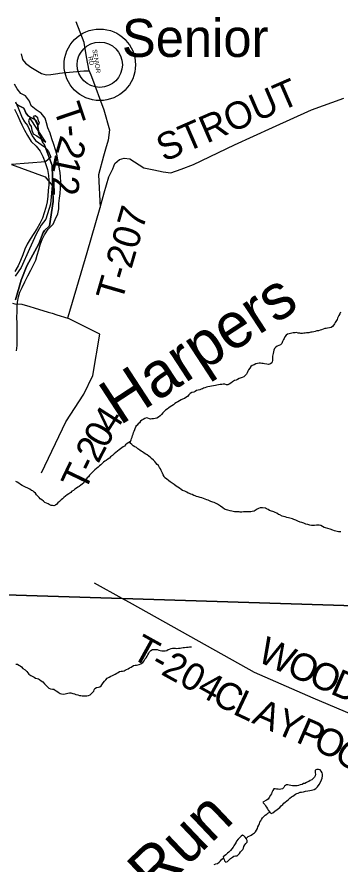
# Model space of a CAD drawing. Extents: x 1310247 to 1664935, y 284496 to 704931.
# Drawn here: x 1518372 to 1521928, y 499915 to 509220 of the extents above; entities that cross this region are included whole.
import ezdxf

# ---------------------------------------------------------------- set-up
doc = ezdxf.new("R2010")
doc.units = 0
for name, color, linetype in [('GM_P_State_Location', 7, 'Continuous'), ('GM_X_Adjacent_County', 7, 'Continuous'), ('GM_X_City_Street', 7, 'Continuous'), ('GM_X_County', 7, 'Continuous'), ('GM_X_County_Road_Text', 7, 'Continuous'), ('GM_X_County_Subdivision_Text', 7, 'Continuous'), ('GM_X_Interstate_Route', 7, 'Continuous'), ('GM_X_Major_River_Text', 7, 'Continuous'), ('GM_X_Minor_Lake_Text', 7, 'Continuous'), ('GM_X_Minor_River', 7, 'Continuous'), ('GM_X_Minor_River_Text', 7, 'Continuous'), ('GM_X_State_Location', 7, 'Continuous'), ('GM_X_Township_Subdivision', 7, 'Continuous'), ('GM_X_Unincorporated', 7, 'Continuous')]:
    doc.layers.add(name, color=color, linetype=linetype)

msp = doc.modelspace()

# ---------------------------------------------------------------- linework, layer by layer
at = {"layer": 'GM_X_Adjacent_County'}
for points in [[(1518357.7, 508278.3), (1518388.9, 508248.8), (1518448, 508218.2), (1518473.7, 508158.1), (1518499.9, 508130.8), (1518581, 508087), (1518598.1, 508047.2), (1518613.8, 507938.1), (1518629.6, 507918.9), (1518657.7, 507838.2), (1518671.4, 507821.9), (1518759.7, 507588.4), (1518771.7, 507194), (1518731.6, 506924.3), (1518677.7, 506875.3), (1518662.5, 506852), (1518614.1, 506729.4), (1518481.9, 506485), (1518417.9, 506328.1), (1518355.3, 506113.5)], [(1518355.3, 506113.5), (1518417.9, 506328.1), (1518481.9, 506485), (1518614.1, 506729.4), (1518662.5, 506852), (1518677.7, 506875.3), (1518731.6, 506924.3), (1518771.7, 507194), (1518759.7, 507588.4), (1518671.4, 507821.9), (1518657.7, 507838.2), (1518629.6, 507918.9), (1518613.8, 507938.1), (1518598.1, 508047.2), (1518581, 508087), (1518499.9, 508130.8), (1518473.7, 508158.1), (1518448, 508218.2), (1518388.9, 508248.8), (1518357.7, 508278.3)], [(1516490.8, 502928.3), (1519529.8, 502831.9), (1523132.5, 502717.6)], [(1523132.5, 502717.6), (1519529.8, 502831.9), (1516490.8, 502928.3)]]:
    msp.add_lwpolyline(points, dxfattribs=at)
at = {"layer": 'GM_X_City_Street'}
for points in [[(1518369, 505553.7), (1518373.9, 505609.7), (1518376.7, 505661.7), (1518375.8, 505729.8), (1518374.8, 505793.9), (1518375.7, 505856), (1518372.7, 505920.1), (1518375.7, 505984.1), (1518376.5, 506036.2), (1518379.3, 506086.2), (1518388.2, 506144.1), (1518403.1, 506195.9), (1518432, 506249.5), (1518459, 506309.2), (1518492, 506374.8), (1518525.1, 506440.3), (1518554.1, 506497.9), (1518578.9, 506549.6), (1518595.8, 506603.4), (1518612.7, 506661.2), (1518629.6, 506717), (1518650.6, 506774.7), (1518677.5, 506828.4), (1518716.5, 506889.8), (1518771.5, 506943), (1518794.3, 506996.8), (1518821.3, 507056.4), (1518832.2, 507112.3), (1518835.1, 507172.3), (1518842, 507228.3), (1518846.9, 507280.3), (1518851.8, 507340.2), (1518854.8, 507404.3), (1518853.7, 507462.4), (1518848.5, 507512.5), (1518833.6, 507588.8), (1518822.6, 507649.1), (1518811.5, 507711.3), (1518796.2, 507761.6), (1518779.1, 507819.9), (1518758, 507882.3), (1518736.9, 507942.7), (1518711.8, 508003.2), (1518696.6, 508057.5), (1518683.4, 508109.8), (1518638.2, 508162.5), (1518582.7, 508201.4), (1518529.2, 508242.3), (1518511.9, 508294.6), (1518466.8, 508353.4), (1518415.1, 508380.2), (1518373.8, 508430.9), (1518344.5, 508481.5)], [(1518344.2, 508207.1), (1518377.3, 508140.5), (1518404.5, 508084.1), (1518427.7, 508033.6), (1518454.9, 507977.2), (1518488, 507916.6), (1518529.1, 507851.9), (1518582.4, 507799)], [(1518515.1, 508110.4), (1518498.6, 508080.6), (1518510, 508042.4), (1518529.7, 508016), (1518535, 507975.9), (1518552.4, 507935.6), (1518592.2, 507913), (1518689.3, 507843.4)], [(1518689.3, 507843.4), (1518515.1, 508110.4)], [(1518602, 508026.9), (1518620.4, 508054.7), (1518610.8, 508078.8), (1518603.3, 508113), (1518573.6, 508135.5), (1518551.4, 508125.8)], [(1518551.4, 508125.8), (1518602, 508026.9)], [(1518582.4, 507799), (1518627.6, 507744.2), (1518658.8, 507687.7), (1518683.9, 507623.2), (1518708.7, 507542.7), (1518719.7, 507478.5), (1518722.9, 507428.4), (1518722.1, 507376.3), (1518715.1, 507314.4), (1518712.1, 507250.3), (1518705.1, 507188.4), (1518692.2, 507128.5), (1518673.2, 507068.7), (1518652.3, 507011), (1518623.3, 506951.4), (1518590.3, 506893.8), (1518557.4, 506842.3), (1518518.4, 506778.8), (1518485.4, 506723.2), (1518460.6, 506669.6), (1518437.5, 506605.9), (1518412.5, 506546.2), (1518385.5, 506484.5), (1518350.5, 506425)]]:
    msp.add_lwpolyline(points, dxfattribs=at)
at = {"layer": 'GM_X_County'}
for points in [[(1518356.1, 508289), (1518386.9, 508220.5), (1518429, 508111.8), (1518454.2, 508069.3), (1518487.5, 508028.8), (1518539.5, 507913.9), (1518576.6, 507863.3), (1518675.4, 507793.6), (1518720.5, 507740.8), (1518745.4, 507678.4), (1518686.5, 507627.5), (1518312.1, 507599.9)], [(1518312.1, 507599.9), (1518681.7, 507465.6), (1518762, 507368.2), (1518742.5, 507162.6), (1518689.6, 506999.6), (1518638.5, 506934.5), (1518584.8, 506833.4), (1518512.1, 506674.7), (1518418.5, 506466.4), (1518352.9, 506371.6)]]:
    msp.add_lwpolyline(points, dxfattribs=at)
at = {"layer": 'GM_X_County_Road_Text'}
msp.add_lwpolyline([(1518323.4, 506074.4), (1518351.3, 506069.7), (1518427.3, 506065.3)], dxfattribs=at)
at = {"layer": 'GM_X_County_Subdivision_Text'}
for points in [[(1518420.9, 508815.4), (1518435.5, 508752.9), (1518466.3, 508711), (1518523.9, 508668.8), (1518597.1, 508625.1), (1518642.6, 508598.1), (1518692.4, 508585), (1518744.5, 508587.9), (1518821.9, 508599.2)], [(1518821.9, 508599.2), (1518840, 508601.9), (1518875.2, 508607.1), (1519110.1, 508628.1), (1519168.2, 508626.9), (1519192.9, 508565.9), (1519329.2, 508200.4), (1519392.5, 507980.5), (1519378, 507866.5), (1519348.7, 507767.7), (1519326, 507691.2), (1519269.4, 507485.9), (1519286.9, 507126.2)], [(1518936.6, 505926.7), (1519145.9, 506632.5), (1519286.9, 507126.2), (1519333, 507290), (1519381.9, 507464.1), (1519427, 507553), (1519449.6, 507611.1), (1519500.5, 507653.3), (1519552.7, 507670.7), (1519614.8, 507662), (1519767.5, 507563.9), (1519878, 507540.3), (1519979.8, 507520.5), (1520066.7, 507509.3), (1520180.9, 507546.6), (1520316.3, 507601.2), (1520765.8, 507817.2), (1521182.9, 508005.9), (1521615, 508199.6), (1521967.7, 508328.8)], [(1518427.3, 506065.3), (1518513.4, 506037.8), (1518562.1, 506025), (1518716.5, 505978), (1518758.7, 505965.1), (1518812.9, 505948.6), (1518932.1, 505911.7), (1518936.6, 505926.7)], [(1518642.3, 504211.5), (1518912, 504771.7), (1519110, 505075.9), (1519206.7, 505281.1), (1519284.4, 505735.1), (1518932.1, 505911.7)], [(1519643.3, 502768.6), (1519529.8, 502831.9), (1519225.8, 503001.2)], [(1522328.8, 501388), (1522254.7, 501456.3), (1522055.4, 501557.7), (1521630.4, 501738.7), (1520988, 502019.4), (1519643.3, 502768.6)]]:
    msp.add_lwpolyline(points, dxfattribs=at)
at = {"layer": 'GM_X_Major_River_Text'}
msp.add_line((1519284, 508695), (1519284, 508695), dxfattribs=at)
at = {"layer": 'GM_X_Minor_River'}
for points in [[(1521156, 500485), (1521170.8, 500469.5), (1521189.1, 500479.1), (1521211.6, 500494.6), (1521234.2, 500514.1), (1521250.6, 500525.7), (1521264.9, 500537.4), (1521279.4, 500553.1), (1521297.9, 500568.7), (1521310.3, 500582.5), (1521324.7, 500596.2), (1521341, 500607.8), (1521359.5, 500625.4), (1521373.9, 500637.1), (1521392.4, 500652.7), (1521408.7, 500662.4), (1521423, 500672), (1521437.3, 500681.7), (1521451.6, 500689.4), (1521465.7, 500693.1), (1521490.1, 500704.5), (1521504.2, 500706.2), (1521524.4, 500709.7), (1521548.6, 500715.2), (1521574.8, 500718.5), (1521595.1, 500724.1), (1521613.2, 500727.6), (1521641.5, 500733), (1521659.9, 500746.6), (1521680.4, 500764.1), (1521699.2, 500789.8), (1521711.9, 500815.6), (1521722.5, 500839.4), (1521731, 500857.2), (1521735.6, 500883.2), (1521736.1, 500901.2), (1521732.4, 500915.4), (1521720.8, 500933.7), (1521707.1, 500948.1), (1521691.2, 500954.5), (1521671.2, 500955), (1521652.8, 500945.4), (1521652.5, 500931.3), (1521654.1, 500915.2), (1521655.7, 500901.2), (1521653.3, 500883.2), (1521644.9, 500869.3), (1521630.4, 500853.6), (1521618, 500839.9), (1521599.8, 500832.3), (1521585.5, 500822.6), (1521571.3, 500816.9), (1521557, 500809.3), (1521540.8, 500801.6), (1521526.6, 500798), (1521510.3, 500790.3), (1521490.1, 500784.8), (1521471.9, 500779.2), (1521455.7, 500775.6), (1521437.6, 500774), (1521419.5, 500774.5), (1521403.5, 500774.8), (1521387.5, 500777.2), (1521369.5, 500781.7), (1521353.5, 500784.1), (1521337.4, 500784.5), (1521316.9, 500768.9), (1521308.6, 500755.1), (1521294.1, 500741.4), (1521275.9, 500735.8), (1521261.8, 500734.1), (1521245.8, 500736.5), (1521229.7, 500736.9), (1521213.8, 500741.3), (1521197.7, 500739.7), (1521187.2, 500721.9), (1521178.7, 500702), (1521172.2, 500686.1), (1521163.8, 500672.3), (1521149.1, 500644.5), (1521136.6, 500628.8), (1521118.3, 500617.2), (1521079.2, 500593.7)], [(1521079.2, 500593.7), (1521083.3, 500585.9), (1521098.9, 500567.5), (1521106.6, 500553.3), (1521118.3, 500539), (1521128, 500522.7), (1521137.6, 500508.4), (1521156, 500485)], [(1520893.4, 500194.1), (1520883.1, 500209.6), (1520869.4, 500226), (1520855.5, 500232.3), (1520841.1, 500220.6), (1520824.7, 500207), (1520808.2, 500189.3), (1520789.6, 500167.7), (1520785.2, 500153.7), (1520774.7, 500135.9), (1520760.2, 500116.2), (1520751.7, 500100.4), (1520735.2, 500080.7), (1520720.7, 500063), (1520702.2, 500045.4), (1520687.8, 500033.7), (1520669.3, 500016.1), (1520642.7, 499994.3)], [(1520642.7, 499994.3), (1520646.3, 499980.5), (1520652, 499966.4), (1520657.6, 499950.2), (1520671.2, 499933.8), (1520689.5, 499941.4), (1520704, 499957.1), (1520722.5, 499974.7), (1520743, 499992.2), (1520759.3, 499999.9), (1520777.4, 500003.5), (1520795.6, 500005), (1520810, 500018.7), (1520820.4, 500032.5), (1520832.8, 500048.3), (1520845.2, 500062), (1520859.6, 500075.7), (1520864, 500089.6), (1520870.5, 500107.5), (1520880.9, 500125.3), (1520891.3, 500139.1), (1520903.8, 500154.9), (1520904.3, 500175), (1520893.4, 500194.1)]]:
    msp.add_lwpolyline(points, dxfattribs=at)
at = {"layer": 'GM_X_Minor_River_Text'}
for points in [[(1521933.5, 505977.6), (1521925.1, 505959.7), (1521914.6, 505941.8), (1521908.3, 505927.8), (1521899.8, 505911.9), (1521895.5, 505898), (1521887.1, 505884.1), (1521874.6, 505864.2), (1521866.2, 505850.3), (1521857.9, 505836.4), (1521845.4, 505820.5), (1521831.1, 505808.8), (1521810.9, 505805.1), (1521790.7, 505801.5), (1521774.5, 505799.7), (1521758.4, 505798), (1521742.1, 505792.3), (1521723.8, 505784.6), (1521709.7, 505780.8), (1521689.4, 505773.2), (1521673.2, 505771.5), (1521655, 505765.8), (1521638.8, 505762), (1521620.6, 505758.4), (1521606.4, 505756.6), (1521584.2, 505751), (1521560, 505749.4), (1521543.8, 505747.7), (1521527.7, 505746), (1521513.6, 505744.3), (1521497.4, 505742.5), (1521483.4, 505744.8), (1521465.3, 505747.1), (1521447.3, 505753.5), (1521433.2, 505751.8), (1521413, 505750.1), (1521396.9, 505748.4), (1521382.7, 505744.6), (1521368.5, 505740.9), (1521350.3, 505735.2), (1521335.9, 505723.4), (1521319.4, 505705.6), (1521311, 505689.7), (1521304.7, 505675.8), (1521294.2, 505655.9), (1521285.6, 505633.9), (1521273.2, 505620.1), (1521252.9, 505612.4), (1521236.6, 505604.7), (1521218.2, 505591), (1521207.8, 505577.1), (1521199.4, 505559.2), (1521194.9, 505541.2), (1521190.5, 505523.2)], [(1521190.5, 505523.2), (1521188.2, 505509.2), (1521185.8, 505493.1), (1521185.5, 505479.1), (1521183.1, 505465.1), (1521182.7, 505447), (1521180.4, 505433), (1521178.1, 505419), (1521161.7, 505409.2), (1521139.5, 505403.6), (1521121.4, 505405.9), (1521097.4, 505410.4), (1521081.3, 505412.7), (1521067.3, 505415), (1521053.2, 505417.2), (1521039.1, 505415.5), (1521018.9, 505411.8), (1521000.7, 505408.2), (1520982.4, 505400.5), (1520962.1, 505392.8), (1520945.7, 505379), (1520933.2, 505361.2), (1520920.7, 505345.3), (1520914.3, 505329.4), (1520903.9, 505311.5), (1520899.5, 505297.5), (1520883, 505279.8), (1520868.6, 505266), (1520852.4, 505260.2), (1520838.2, 505256.5), (1520815.9, 505248.8), (1520797.6, 505239.1), (1520783.3, 505231.4), (1520765, 505225.7), (1520744.6, 505212), (1520724.2, 505198.3), (1520707.8, 505186.5), (1520691.6, 505180.8), (1520677.4, 505179.1), (1520659.5, 505185.4), (1520643.4, 505185.7), (1520625.2, 505184), (1520607, 505182.4), (1520588.8, 505178.7), (1520570.6, 505175), (1520556.5, 505171.2), (1520534.3, 505169.6), (1520514, 505164), (1520495.8, 505160.3), (1520471.6, 505158.7), (1520457.4, 505153), (1520441.2, 505147.2), (1520427, 505141.5), (1520412.7, 505135.7), (1520398.6, 505131.9), (1520384.3, 505124.2), (1520366.1, 505120.5), (1520349.9, 505116.8), (1520333.6, 505107), (1520317.3, 505099.3), (1520297, 505093.6), (1520278.7, 505083.9), (1520264.3, 505070.1), (1520247.8, 505052.3), (1520231.4, 505040.6), (1520215, 505028.8), (1520194.7, 505021.2), (1520178.5, 505013.5), (1520160.1, 505001.7), (1520143.8, 504994), (1520127.5, 504986.3), (1520111.1, 504972.5), (1520094.7, 504960.7), (1520078.4, 504949), (1520060, 504937.3), (1520043.6, 504925.5), (1520025.2, 504911.8), (1520008.8, 504900), (1519990.3, 504884.3), (1519976, 504872.5), (1519961.5, 504854.7), (1519947, 504838.9), (1519930.6, 504823.1), (1519912.2, 504813.4), (1519894, 504807.8), (1519875.8, 504806.1), (1519857.7, 504804.4), (1519843.6, 504802.6), (1519829.5, 504804.9), (1519813.5, 504811.2), (1519797.5, 504815.5), (1519779.3, 504807.8), (1519762.9, 504798.1), (1519746.6, 504790.4), (1519732.3, 504778.6), (1519719.9, 504762.7), (1519705.4, 504748.9), (1519693, 504731.1)], [(1519656.5, 504655), (1519660.9, 504668.9), (1519669.3, 504686.7), (1519673.7, 504700.7), (1519682.2, 504718.5), (1519690.6, 504734.4)], [(1521306.8, 503732.4), (1521290.8, 503736.8), (1521265, 503749.5), (1521251.1, 503755.8), (1521231.4, 503768.3), (1521213.5, 503776.8), (1521199.6, 503783.2), (1521163.7, 503796.1), (1521149.8, 503800.4), (1521135.9, 503808.8), (1521120.1, 503817.2), (1521106.2, 503823.5), (1521074.2, 503828.3), (1521048, 503826.9), (1521031.8, 503821.3), (1521015.5, 503811.7), (1520982.9, 503792.4), (1520960.7, 503788.9), (1520946.5, 503785.2), (1520922.4, 503783.8), (1520904.2, 503782.2), (1520884.2, 503782.7), (1520866.1, 503783.2), (1520848, 503781.6), (1520829.9, 503782), (1520815.9, 503782.4), (1520801.9, 503784.7), (1520787.8, 503785.1), (1520767.7, 503785.5), (1520751.7, 503785.9), (1520737.7, 503790.3), (1520717.7, 503794.8), (1520693.8, 503801.4), (1520679.8, 503805.7), (1520658, 503814.3), (1520636.2, 503828.8), (1520612.5, 503845.5), (1520579, 503868.3), (1520543.2, 503885.2), (1520527.3, 503889.6), (1520507.4, 503898.1), (1520477.6, 503910.9), (1520463.6, 503915.2), (1520441.7, 503923.8), (1520405.9, 503936.7), (1520388, 503943.1), (1520368, 503949.6), (1520350, 503952.1), (1520334.1, 503958.5), (1520320.2, 503964.8), (1520302.3, 503973.3), (1520286.4, 503979.7), (1520272.5, 503984.1), (1520256.6, 503990.5), (1520240.7, 503998.9), (1520220.9, 504009.4), (1520195, 504020), (1520179.2, 504030.4), (1520161.5, 504042.9), (1520143.6, 504053.4), (1520123.9, 504065.9), (1520102.2, 504084.5), (1520080.5, 504099), (1520058.8, 504113.6), (1520043, 504124), (1520017.4, 504144.7), (1520001.6, 504159.1), (1519992, 504173.4), (1519982.4, 504191.7), (1519974.8, 504209.9), (1519967.1, 504224.1), (1519959.4, 504238.4), (1519951.8, 504254.6), (1519942.2, 504270.9), (1519930.6, 504291.2), (1519916.9, 504303.6), (1519901.3, 504322), (1519889.6, 504336.4), (1519873.9, 504352.8), (1519854.2, 504369.3), (1519840.4, 504379.7), (1519822.8, 504396.1), (1519807, 504408.6), (1519791.2, 504419), (1519773.4, 504429.4), (1519753.6, 504444), (1519739.7, 504450.3), (1519724, 504462.7), (1519704.2, 504475.2), (1519686.5, 504491.7), (1519668.6, 504498.2), (1519650.8, 504508.6), (1519637.1, 504523), (1519619.4, 504537.5), (1519621.8, 504555.5), (1519630.3, 504573.3), (1519634.7, 504589.3), (1519639.1, 504603.2), (1519645.6, 504621.1), (1519652, 504637), (1519656.5, 504655)], [(1519621.8, 504555.5), (1519587.2, 504534.2), (1519566.7, 504518.7), (1519554.3, 504504.9), (1519540.1, 504499.3), (1519525.7, 504487.6), (1519511.4, 504475.9), (1519497, 504464.2), (1519478.6, 504450.6), (1519462.2, 504436.9), (1519443.7, 504419.3), (1519423.2, 504403.8), (1519402.7, 504388.2), (1519390.3, 504374.5), (1519371.9, 504362.9), (1519353.5, 504349.3), (1519339.2, 504339.6), (1519324.9, 504327.9), (1519310.4, 504314.2), (1519294, 504298.5), (1519279.7, 504290.9), (1519267.3, 504275.1), (1519246.9, 504261.6), (1519228.4, 504246), (1519207.8, 504224.4), (1519189.2, 504206.8), (1519170.7, 504187.2), (1519158.2, 504169.4), (1519145.8, 504155.7), (1519133.4, 504141.9), (1519123, 504128.1), (1519112.5, 504112.3), (1519106.2, 504098.4), (1519089.8, 504086.8), (1519075.4, 504075.1), (1519057.1, 504063.5), (1519042.8, 504053.8), (1519028.5, 504044.1), (1519010.1, 504032.5), (1518993.7, 504018.9), (1518977.4, 504009.2), (1518965, 503995.5), (1518944.5, 503982), (1518926.2, 503970.4), (1518907.8, 503956.8), (1518889.3, 503941.1), (1518874.9, 503927.5), (1518860.5, 503915.8), (1518842, 503898.1), (1518823.5, 503882.5), (1518811.1, 503866.8), (1518796.8, 503857.1), (1518778.6, 503851.5), (1518762.5, 503851.9), (1518748.5, 503854.3), (1518728.6, 503862.8), (1518714.8, 503871.1), (1518698.9, 503879.5), (1518681, 503888), (1518663.3, 503902.5), (1518647.6, 503914.9), (1518629.8, 503927.3), (1518616.1, 503941.7), (1518602.4, 503956.1), (1518586.7, 503972.5), (1518575.1, 503988.8), (1518561.3, 504001.2), (1518547.6, 504013.6), (1518533.7, 504019.9), (1518513.9, 504032.5), (1518494.1, 504043), (1518468.2, 504053.6), (1518446.4, 504064.2), (1518428.5, 504072.6), (1518410.7, 504085.1), (1518395, 504097.5), (1518375.2, 504110), (1518359.3, 504116.4)], [(1521937.4, 503564.8), (1521911.3, 503565.4), (1521895.3, 503567.8), (1521865.3, 503574.5), (1521849.4, 503580.9), (1521817.6, 503593.7), (1521791.7, 503600.4), (1521767.7, 503607), (1521751.8, 503613.4), (1521733.9, 503621.8), (1521716.1, 503632.3), (1521696.2, 503638.8), (1521668, 503637.5), (1521645.8, 503634), (1521629.8, 503634.4), (1521613.7, 503634.8), (1521595.7, 503637.2), (1521571.8, 503643.8), (1521549.8, 503650.3), (1521530, 503660.8), (1521506.1, 503667.4), (1521488.1, 503671.9), (1521464.2, 503682.5), (1521442.4, 503691), (1521420.5, 503701.6), (1521402.6, 503706), (1521388.6, 503710.4), (1521374.6, 503712.7), (1521358.6, 503717.1), (1521342.7, 503721.5), (1521324.8, 503728), (1521306.8, 503732.4)], [(1519611.9, 502071.9), (1519630.1, 502079.5), (1519656.6, 502094.9), (1519674.8, 502098.5), (1519688.9, 502098.2), (1519703, 502101.8), (1519719.2, 502105.5), (1519737.5, 502115.1), (1519756, 502130.7), (1519772.5, 502148.3), (1519780.9, 502164.2), (1519795.4, 502179.9), (1519803.8, 502197.7), (1519812.2, 502211.6), (1519822.8, 502231.4), (1519831.1, 502245.2), (1519845.6, 502260.9), (1519863.9, 502270.5), (1519884.1, 502272), (1519902.1, 502271.6), (1519916.2, 502271.2), (1519934.1, 502264.8), (1519950.1, 502262.4), (1519966.1, 502258), (1519984.1, 502257.6), (1520002.2, 502257.1), (1520020.4, 502260.7), (1520036.7, 502270.3), (1520050.9, 502276), (1520069.1, 502281.6), (1520083.3, 502285.3), (1520099.3, 502284.9), (1520115.4, 502286.5), (1520131.5, 502284.1), (1520151.6, 502285.6), (1520167.7, 502287.3), (1520181.8, 502290.9), (1520202, 502292.5), (1520216.1, 502294.1), (1520238.3, 502297.6), (1520256.4, 502299.2), (1520270.5, 502300.8), (1520294.6, 502302.3)], [(1518359.3, 502112.2), (1518377.3, 502109.7), (1518395.2, 502101.3), (1518409.1, 502092.9), (1518422.9, 502082.5), (1518438.4, 502062.1), (1518464.2, 502047.4), (1518481.8, 502029), (1518491.5, 502014.7), (1518505.2, 502002.3), (1518524.9, 501987.8), (1518538.8, 501979.4), (1518560.6, 501966.9), (1518576.4, 501958.5), (1518594.4, 501952), (1518608.3, 501947.7), (1518622.2, 501941.3), (1518640, 501928.8), (1518657.7, 501916.4), (1518677.3, 501895.8), (1518692.9, 501877.4), (1518708.6, 501861), (1518722.4, 501848.6), (1518742.2, 501840.1), (1518764.3, 501837.6), (1518778.3, 501835.2), (1518796, 501822.8), (1518811.9, 501814.3), (1518825.6, 501802), (1518847.4, 501787.4), (1518861.3, 501783.1), (1518883.4, 501782.5), (1518903.5, 501784), (1518917.7, 501787.7), (1518931.8, 501791.4), (1518952, 501794.9), (1518966.1, 501794.6), (1518986.1, 501790.1), (1519006, 501783.6), (1519021.9, 501777.2), (1519041.9, 501772.7), (1519059.8, 501768.2), (1519073.8, 501765.9), (1519089.9, 501763.5), (1519107.9, 501763.1), (1519126, 501762.6), (1519140.1, 501764.3), (1519158.2, 501765.9), (1519176.5, 501773.5), (1519190.8, 501783.1), (1519203.3, 501800.9), (1519217.6, 501812.6), (1519224.1, 501828.5), (1519230.4, 501842.4), (1519248.9, 501856), (1519269, 501859.5), (1519283.2, 501863.2), (1519299.5, 501870.8), (1519307.8, 501884.7), (1519322.4, 501906.4), (1519337, 501924.1), (1519349.4, 501939.8), (1519363.9, 501957.5), (1519386.3, 501969), (1519404.6, 501978.6), (1519422.9, 501986.2), (1519437.1, 501993.9), (1519453.4, 502001.5), (1519471.8, 502013.1), (1519486, 502018.8), (1519502.3, 502028.4), (1519518.5, 502034.1), (1519532.6, 502033.7), (1519550.7, 502037.3), (1519565, 502045), (1519579.2, 502050.7), (1519595.5, 502060.3), (1519611.9, 502071.9)], [(1520893.4, 500194.1), (1520907.2, 500207.3), (1520917.4, 500216.8), (1520935.7, 500226.4), (1520950, 500234), (1520964.2, 500241.7), (1520984.7, 500257.3), (1520999.1, 500269), (1521009.5, 500286.8), (1521018.1, 500306.6), (1521024.5, 500322.5), (1521033, 500342.4), (1521039.5, 500360.3), (1521045.9, 500376.2), (1521054.3, 500390), (1521062.7, 500405.9), (1521075.2, 500421.6), (1521087.6, 500437.4), (1521104.1, 500451), (1521120.4, 500462.7), (1521134.8, 500474.3), (1521156, 500485)], [(1520544, 499908.8), (1520562.3, 499916.3), (1520578.5, 499922), (1520596.9, 499935.6), (1520611.4, 499949.3), (1520625.9, 499967), (1520646.3, 499980.5)]]:
    msp.add_lwpolyline(points, dxfattribs=at)
at = {"layer": 'GM_X_State_Location'}
msp.add_lwpolyline([(1519168.2, 508626.9), (1519139.6, 508783.9), (1519113, 508940.8), (1519025.8, 509165.2)], dxfattribs=at)
at = {"layer": 'GM_X_Unincorporated'}
for radius in [392.8, 249]:
    msp.add_circle((1519284, 508695), radius, dxfattribs=at)

# ---------------------------------------------------------------- texts
at = {"layer": 'GM_P_State_Location'}
for s, rotation, p in [('SENIOR', 279.27199, (1519202.8, 508859.9)), ('RD', 281.89272, (1519154.2, 508781.7))]:
    msp.add_text(s, height=50, rotation=rotation, dxfattribs=at).set_placement(p)
at = {"layer": 'GM_X_Interstate_Route'}
msp.add_text('Senior', height=417, rotation=0.00001, dxfattribs=at).set_placement((1519527.7, 508781.1))
at = {"layer": 'GM_X_Minor_Lake_Text'}
for s, height, rotation, p in [('Harpers', 500.01, 33.13477, (1519503.6, 504726.3)), ('Run', 500, 43.57043, (1519888.3, 499547.8))]:
    msp.add_text(s, height=height, rotation=rotation, dxfattribs=at).set_placement(p)
at = {"layer": 'GM_X_Township_Subdivision'}
for s, rotation, p in [('STROUT', 23.43918, (1519989.5, 507623.7)), ('T', 288.5759, (1518771.8, 508219.1)), ('-', 275.87215, (1518839.6, 508023.5)), ('2', 253.76081, (1518854.9, 507931.3)), ('1', 258.1571, (1518797.2, 507729.5)), ('2', 271.92457, (1518752.5, 507470.5)), ('T-207', 73.78484, (1519526.1, 506079.6)), ('4', 57.45018, (1519438.9, 504624.7)), ('0', 60.60369, (1519350.4, 504467.5)), ('2', 62.7577, (1519267.3, 504305.8)), ('-', 64.07382, (1519214.2, 504196.6)), ('T', 64.48911, (1519117.8, 503994.6)), ('T-204', 331.05458, (1519614.5, 502187.7)), ('W', 335.30853, (1521001.6, 502149.8)), ('O', 336.55803, (1521324, 502001.7)), ('O', 336.54312, (1521566.2, 501896.6)), ('D', 336.33266, (1521808.1, 501791.7)), ('C', 331.0849, (1520500.6, 501698.3)), ('L', 334.74986, (1520734.9, 501569.7)), ('A', 336.27861, (1520945.8, 501470.3)), ('Y', 336.52947, (1521188.8, 501363.5)), ('P', 336.50257, (1521430.9, 501258.4)), ('O', 336.12887, (1521616.1, 501177.9)), ('O', 325.31775, (1521844.5, 501078.4))]:
    msp.add_text(s, height=300, rotation=rotation, dxfattribs=at).set_placement(p)

doc.saveas('drawing.dxf')
